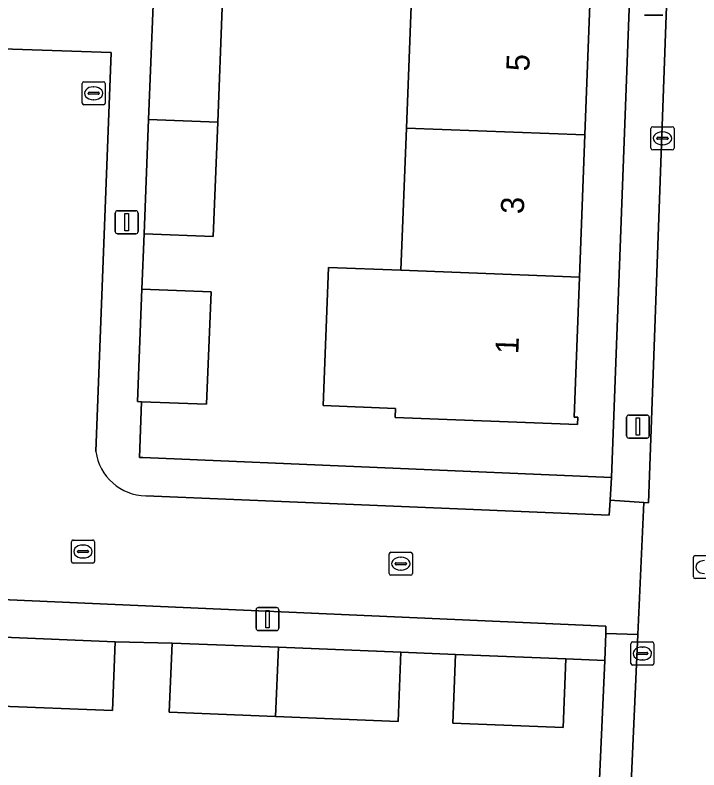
# Model space of a CAD drawing. Extents: x 161354 to 162026, y 386504 to 387460.
# Drawn here: x 161596.34 to 161626.01, y 387313.91 to 387346.64 of the extents above; entities that cross this region are included whole.
import ezdxf

# ---------------------------------------------------------------- set-up
doc = ezdxf.new("R2010")
doc.units = 0
for name, color, linetype in [('IMGEO_Erf', 7, 'Continuous'), ('IMGEO_Kolk', 7, 'Continuous'), ('IMGEO_Lichtmast', 7, 'Continuous'), ('IMGEO_Pand', 7, 'Continuous'), ('IMGEO_Pand_nummerreeks', 7, 'Continuous'), ('IMGEO_Rijbaan_lokaal_open', 7, 'Continuous'), ('IMGEO_Rioolput', 7, 'Continuous'), ('IMGEO_Voetpad_open', 7, 'Continuous')]:
    doc.layers.add(name, color=color, linetype=linetype)

msp = doc.modelspace()

# ---------------------------------------------------------------- linework, layer by layer
at = {"layer": 'IMGEO_Erf'}
for points in [[(161605.332, 387346.967), (161605.135, 387342), (161604.938, 387337.043), (161601.94, 387337.162), (161601.845, 387334.754), (161604.843, 387334.635), (161604.65, 387329.767), (161601.832, 387329.878), (161601.736, 387327.465), (161601.89, 387327.458), (161622.224, 387326.585), (161624.174, 387378.353)], [(161621.299, 387347.492), (161621.065, 387341.443), (161620.827, 387335.281), (161620.592, 387329.209), (161620.755, 387329.203), (161620.743, 387328.887), (161612.837, 387329.193), (161612.852, 387329.589), (161609.713, 387329.71), (161609.945, 387335.701), (161613.084, 387335.58), (161613.322, 387341.742), (161613.556, 387347.791)], [(161620.975, 387297.434), (161621.926, 387318.66), (161620.233, 387318.735), (161620.116, 387315.756), (161615.334, 387315.944), (161615.451, 387318.923), (161613.078, 387319.021), (161612.959, 387316.017), (161607.644, 387316.229), (161603.034, 387316.412), (161603.153, 387319.416), (161600.682, 387319.474), (161600.563, 387316.49), (161595.361, 387316.697)]]:
    msp.add_lwpolyline(points, dxfattribs=at)
at = {"layer": 'IMGEO_Kolk'}
for p, q in [((161599.253, 387342.825), (161599.253, 387343.677)), ((161599.328, 387343.751), (161600.18, 387343.751)), ((161599.741, 387343.531), (161599.766, 387343.531)), ((161600.254, 387343.677), (161600.254, 387342.825)), ((161599.512, 387343.245), (161599.512, 387343.257)), ((161599.95, 387343.208), (161599.552, 387343.208)), ((161599.555, 387343.294), (161599.953, 387343.294)), ((161599.996, 387343.257), (161599.996, 387343.245)), ((161599.764, 387342.971), (161599.739, 387342.971)), ((161600.18, 387342.751), (161599.328, 387342.751)), ((161623.93, 387340.872), (161623.93, 387341.724)), ((161624.005, 387341.798), (161624.857, 387341.798)), ((161624.418, 387341.578), (161624.443, 387341.578)), ((161624.931, 387341.724), (161624.931, 387340.872)), ((161624.189, 387341.292), (161624.189, 387341.304)), ((161624.627, 387341.255), (161624.229, 387341.255)), ((161624.232, 387341.341), (161624.63, 387341.341)), ((161624.673, 387341.304), (161624.673, 387341.292)), ((161624.441, 387341.018), (161624.416, 387341.018)), ((161624.857, 387340.798), (161624.005, 387340.798)), ((161598.789, 387322.956), (161598.789, 387323.808)), ((161598.864, 387323.882), (161599.716, 387323.882)), ((161599.277, 387323.662), (161599.302, 387323.662)), ((161599.79, 387323.808), (161599.79, 387322.956)), ((161599.048, 387323.376), (161599.048, 387323.388)), ((161599.486, 387323.339), (161599.088, 387323.339)), ((161599.091, 387323.425), (161599.489, 387323.425)), ((161599.532, 387323.388), (161599.532, 387323.376)), ((161612.577, 387322.428), (161612.577, 387323.28)), ((161612.652, 387323.354), (161613.504, 387323.354)), ((161613.578, 387323.28), (161613.578, 387322.428)), ((161599.3, 387323.102), (161599.275, 387323.102)), ((161613.065, 387323.134), (161613.09, 387323.134)), ((161599.716, 387322.882), (161598.864, 387322.882)), ((161612.836, 387322.848), (161612.836, 387322.86)), ((161613.274, 387322.811), (161612.876, 387322.811)), ((161612.879, 387322.897), (161613.277, 387322.897)), ((161613.32, 387322.86), (161613.32, 387322.848)), ((161613.504, 387322.354), (161612.652, 387322.354)), ((161613.088, 387322.574), (161613.063, 387322.574)), ((161623.058, 387318.534), (161623.058, 387319.386)), ((161623.133, 387319.46), (161623.985, 387319.46)), ((161624.059, 387319.386), (161624.059, 387318.534)), ((161623.36, 387319.003), (161623.758, 387319.003)), ((161623.546, 387319.24), (161623.571, 387319.24)), ((161623.317, 387318.954), (161623.317, 387318.966)), ((161623.755, 387318.917), (161623.357, 387318.917)), ((161623.569, 387318.68), (161623.544, 387318.68)), ((161623.801, 387318.966), (161623.801, 387318.954)), ((161623.985, 387318.46), (161623.133, 387318.46))]:
    msp.add_line(p, q, dxfattribs=at)
for points in [[(161599.253, 387342.825), (161599.253, 387343.677)], [(161599.328, 387343.751), (161600.18, 387343.751)], [(161600.254, 387343.677), (161600.254, 387342.825)], [(161600.18, 387342.751), (161599.328, 387342.751)], [(161623.93, 387340.872), (161623.93, 387341.724)], [(161624.005, 387341.798), (161624.857, 387341.798)], [(161624.931, 387341.724), (161624.931, 387340.872)], [(161624.857, 387340.798), (161624.005, 387340.798)], [(161598.789, 387322.956), (161598.789, 387323.808)], [(161598.864, 387323.882), (161599.716, 387323.882)], [(161599.79, 387323.808), (161599.79, 387322.956)], [(161612.577, 387322.428), (161612.577, 387323.28)], [(161612.652, 387323.354), (161613.504, 387323.354)], [(161613.578, 387323.28), (161613.578, 387322.428)], [(161599.716, 387322.882), (161598.864, 387322.882)], [(161613.504, 387322.354), (161612.652, 387322.354)], [(161623.058, 387318.534), (161623.058, 387319.386)], [(161623.133, 387319.46), (161623.985, 387319.46)], [(161624.059, 387319.386), (161624.059, 387318.534)], [(161623.985, 387318.46), (161623.133, 387318.46)]]:
    msp.add_lwpolyline(points, dxfattribs=at)
for centre, radius, start, end in [((161599.33, 387343.675), 0.0765, 91.552, 178.448), ((161599.33, 387343.675), 0.0765, 91.552, 178.448), ((161600.178, 387343.675), 0.0765, 1.552, 88.448), ((161600.178, 387343.675), 0.0765, 1.552, 88.448), ((161599.552, 387343.254), 0.0403, 85.8775, 175.7526), ((161599.549, 387343.244), 0.0366, 178.938, 274.7102), ((161599.953, 387343.251), 0.043, 264.8664, 352.4533), ((161599.957, 387343.256), 0.0386, 1.7309, 96.639), ((161599.33, 387342.827), 0.0765, 181.552, 268.448), ((161599.33, 387342.827), 0.0765, 181.552, 268.448), ((161600.178, 387342.827), 0.0765, 271.552, 358.448), ((161600.178, 387342.827), 0.0765, 271.552, 358.448), ((161624.007, 387341.722), 0.0765, 91.552, 178.448), ((161624.007, 387341.722), 0.0765, 91.552, 178.448), ((161624.855, 387341.722), 0.0765, 1.552, 88.448), ((161624.855, 387341.722), 0.0765, 1.552, 88.448), ((161624.229, 387341.301), 0.0403, 85.8775, 175.7526), ((161624.226, 387341.291), 0.0366, 178.938, 274.7102), ((161624.63, 387341.298), 0.043, 264.8664, 352.4533), ((161624.634, 387341.303), 0.0386, 1.7309, 96.639), ((161624.007, 387340.874), 0.0765, 181.552, 268.448), ((161624.007, 387340.874), 0.0765, 181.552, 268.448), ((161624.855, 387340.874), 0.0765, 271.552, 358.448), ((161624.855, 387340.874), 0.0765, 271.552, 358.448), ((161598.866, 387323.806), 0.0765, 91.552, 178.448), ((161598.866, 387323.806), 0.0765, 91.552, 178.448), ((161599.714, 387323.806), 0.0765, 1.552, 88.448), ((161599.714, 387323.806), 0.0765, 1.552, 88.448), ((161599.088, 387323.385), 0.0403, 85.8775, 175.7526), ((161599.085, 387323.375), 0.0366, 178.938, 274.7102), ((161599.489, 387323.382), 0.043, 264.8664, 352.4533), ((161599.493, 387323.387), 0.0386, 1.7309, 96.639), ((161612.654, 387323.278), 0.0765, 91.552, 178.448), ((161612.654, 387323.278), 0.0765, 91.552, 178.448), ((161613.502, 387323.278), 0.0765, 1.552, 88.448), ((161613.502, 387323.278), 0.0765, 1.552, 88.448), ((161598.866, 387322.958), 0.0765, 181.552, 268.448), ((161598.866, 387322.958), 0.0765, 181.552, 268.448), ((161599.714, 387322.958), 0.0765, 271.552, 358.448), ((161599.714, 387322.958), 0.0765, 271.552, 358.448), ((161612.876, 387322.857), 0.0403, 85.8775, 175.7526), ((161612.873, 387322.847), 0.0366, 178.938, 274.7102), ((161613.277, 387322.854), 0.043, 264.8664, 352.4533), ((161613.281, 387322.859), 0.0386, 1.7309, 96.639), ((161612.654, 387322.43), 0.0765, 181.552, 268.448), ((161612.654, 387322.43), 0.0765, 181.552, 268.448), ((161613.502, 387322.43), 0.0765, 271.552, 358.448), ((161613.502, 387322.43), 0.0765, 271.552, 358.448), ((161623.135, 387319.384), 0.0765, 91.552, 178.448), ((161623.135, 387319.384), 0.0765, 91.552, 178.448), ((161623.983, 387319.384), 0.0765, 1.552, 88.448), ((161623.983, 387319.384), 0.0765, 1.552, 88.448), ((161623.357, 387318.963), 0.0403, 85.8775, 175.7526), ((161623.762, 387318.965), 0.0386, 1.7309, 96.639), ((161623.354, 387318.953), 0.0366, 178.938, 274.7102), ((161623.758, 387318.96), 0.043, 264.8664, 352.4533), ((161623.135, 387318.536), 0.0765, 181.552, 268.448), ((161623.135, 387318.536), 0.0765, 181.552, 268.448), ((161623.983, 387318.536), 0.0765, 271.552, 358.448), ((161623.983, 387318.536), 0.0765, 271.552, 358.448)]:
    msp.add_arc(centre, radius, start, end, dxfattribs=at)
for centre, major_axis, ratio, start_param, end_param in [((161599.74, 387343.251), (-0.387, 0.002), 0.722429, 4.712389, 7.853982), ((161599.765, 387343.251), (-0.39, 0.002), 0.717154, 1.570796, 4.712389), ((161624.417, 387341.298), (-0.387, 0.002), 0.722429, 4.712389, 7.853982), ((161624.442, 387341.298), (-0.39, 0.002), 0.717154, 1.570796, 4.712389), ((161599.276, 387323.382), (-0.387, 0.002), 0.722429, 4.712389, 7.853982), ((161599.301, 387323.382), (-0.39, 0.002), 0.717154, 1.570796, 4.712389), ((161613.064, 387322.854), (-0.387, 0.002), 0.722429, 4.712389, 7.853982), ((161613.089, 387322.854), (-0.39, 0.002), 0.717154, 1.570796, 4.712389), ((161623.545, 387318.96), (-0.387, 0.002), 0.722429, 4.712389, 7.853982), ((161623.57, 387318.96), (-0.39, 0.002), 0.717154, 1.570796, 4.712389)]:
    msp.add_ellipse(centre, major_axis=major_axis, ratio=ratio, start_param=start_param, end_param=end_param, dxfattribs=at)
at = {"layer": 'IMGEO_Lichtmast'}
for p, q in [((161624.446, 387346.64), (161623.656, 387346.64)), ((161623.656, 387346.64), (161624.446, 387346.64)), ((161600.69, 387337.259), (161600.69, 387338.059)), ((161600.69, 387338.059), (161600.69, 387337.259)), ((161600.79, 387338.159), (161601.58, 387338.159)), ((161601.58, 387338.159), (161600.79, 387338.159)), ((161601.68, 387338.059), (161601.68, 387337.259)), ((161601.68, 387337.259), (161601.68, 387338.059)), ((161601.58, 387337.159), (161600.79, 387337.159)), ((161600.79, 387337.159), (161601.58, 387337.159)), ((161622.869, 387328.401), (161622.869, 387329.201)), ((161622.869, 387329.201), (161622.869, 387328.401)), ((161622.969, 387329.301), (161623.759, 387329.301)), ((161623.759, 387329.301), (161622.969, 387329.301)), ((161623.859, 387329.201), (161623.859, 387328.401)), ((161623.859, 387328.401), (161623.859, 387329.201)), ((161623.759, 387328.301), (161622.969, 387328.301)), ((161622.969, 387328.301), (161623.759, 387328.301)), ((161606.896, 387320.954), (161607.686, 387320.954)), ((161607.686, 387320.954), (161606.896, 387320.954)), ((161606.796, 387320.054), (161606.796, 387320.854)), ((161606.796, 387320.854), (161606.796, 387320.054)), ((161607.786, 387320.854), (161607.786, 387320.054)), ((161607.786, 387320.054), (161607.786, 387320.854)), ((161607.686, 387319.954), (161606.896, 387319.954)), ((161606.896, 387319.954), (161607.686, 387319.954))]:
    msp.add_line(p, q, dxfattribs=at)
for points in [[(161601.11, 387338.034), (161601.26, 387338.034), (161601.26, 387337.284), (161601.11, 387337.284), (161601.11, 387338.034)], [(161623.289, 387329.176), (161623.439, 387329.176), (161623.439, 387328.426), (161623.289, 387328.426), (161623.289, 387329.176)], [(161607.216, 387320.829), (161607.366, 387320.829), (161607.366, 387320.079), (161607.216, 387320.079), (161607.216, 387320.829)]]:
    msp.add_lwpolyline(points, dxfattribs=at)
for centre, start, end in [((161600.79, 387338.059), 90, 180), ((161600.79, 387338.059), 90, 180), ((161601.58, 387338.059), 0, 90), ((161601.58, 387338.059), 360, 90), ((161600.79, 387337.259), 180, 270), ((161600.79, 387337.259), 180, 270), ((161601.58, 387337.259), 270, 0), ((161601.58, 387337.259), 270, 0), ((161622.969, 387329.201), 90, 180), ((161622.969, 387329.201), 90, 180), ((161623.759, 387329.201), 0, 90), ((161623.759, 387329.201), 360, 90), ((161622.969, 387328.401), 180, 270), ((161622.969, 387328.401), 180, 270), ((161623.759, 387328.401), 270, 0), ((161623.759, 387328.401), 270, 0), ((161606.896, 387320.854), 90, 180), ((161606.896, 387320.854), 90, 180), ((161607.686, 387320.854), 0, 90), ((161607.686, 387320.854), 360, 90), ((161606.896, 387320.054), 180, 270), ((161606.896, 387320.054), 180, 270), ((161607.686, 387320.054), 270, 0), ((161607.686, 387320.054), 270, 0)]:
    msp.add_arc(centre, 0.1, start, end, dxfattribs=at)
at = {"layer": 'IMGEO_Pand'}
for points in [[(161621.065, 387341.443), (161621.299, 387347.492), (161613.556, 387347.791), (161613.322, 387341.742)], [(161602.334, 387347.085), (161602.137, 387342.119), (161605.135, 387342), (161605.332, 387346.967)], [(161605.135, 387342), (161602.137, 387342.119), (161601.94, 387337.162), (161604.938, 387337.043)], [(161620.827, 387335.281), (161621.065, 387341.443), (161613.322, 387341.742), (161613.084, 387335.58)], [(161620.827, 387335.281), (161613.084, 387335.58), (161609.945, 387335.701), (161609.713, 387329.71), (161612.852, 387329.589), (161612.837, 387329.193), (161620.743, 387328.887), (161620.755, 387329.203), (161620.592, 387329.209)], [(161601.845, 387334.754), (161601.652, 387329.885), (161601.832, 387329.878), (161604.65, 387329.767), (161604.843, 387334.635)], [(161595.361, 387316.697), (161600.563, 387316.49), (161600.682, 387319.474), (161595.48, 387319.682)], [(161607.764, 387319.233), (161603.153, 387319.416), (161603.034, 387316.412), (161607.644, 387316.229)], [(161607.644, 387316.229), (161612.959, 387316.017), (161613.078, 387319.021), (161607.764, 387319.233)], [(161615.334, 387315.944), (161620.116, 387315.756), (161620.233, 387318.735), (161615.451, 387318.923)]]:
    msp.add_lwpolyline(points, close=True, dxfattribs=at)
at = {"layer": 'IMGEO_Rijbaan_lokaal_open'}
for points in [[(161626.029, 387382.638), (161625.968, 387382.493), (161625.921, 387382.343), (161625.888, 387382.189), (161625.868, 387382.033), (161625.863, 387381.875), (161625.866, 387381.784), (161625.777, 387379.325), (161623.822, 387325.494), (161623.615, 387325.508), (161623.359, 387319.788), (161622.795, 387307.197), (161622.567, 387299.583), (161622.494, 387298.537), (161627.477, 387298.242)], [(161599.845, 387327.719), (161600.506, 387345.024), (161592.371, 387345.293), (161592.274, 387342.66), (161592.164, 387339.636), (161592.053, 387336.612), (161591.942, 387333.587), (161591.831, 387330.562), (161591.72, 387327.538), (161591.61, 387324.514), (161591.499, 387321.489), (161621.972, 387320.147), (161621.97, 387319.829), (161623.359, 387319.788), (161623.615, 387325.508)], [(161623.615, 387325.508), (161622.159, 387325.608), (161622.111, 387324.962), (161602.02, 387325.792)]]:
    msp.add_lwpolyline(points, dxfattribs=at)
msp.add_arc((161602.067, 387328.036), 2.244, 188.1195, 268.8001, dxfattribs=at)
at = {"layer": 'IMGEO_Rioolput'}
for p, q in [((161625.772, 387322.281), (161625.772, 387323.133)), ((161625.847, 387323.207), (161626.699, 387323.207)), ((161626.699, 387322.207), (161625.847, 387322.207))]:
    msp.add_line(p, q, dxfattribs=at)
for points in [[(161625.772, 387322.281), (161625.772, 387323.133)], [(161625.847, 387323.207), (161626.699, 387323.207)], [(161626.699, 387322.207), (161625.847, 387322.207)]]:
    msp.add_lwpolyline(points, dxfattribs=at)
for centre, start, end in [((161625.849, 387323.131), 91.552, 178.448), ((161625.849, 387323.131), 91.552, 178.448), ((161625.849, 387322.283), 181.552, 268.448), ((161625.849, 387322.283), 181.552, 268.448)]:
    msp.add_arc(centre, 0.0765, start, end, dxfattribs=at)
msp.add_ellipse((161626.259, 387322.707), major_axis=(-0.387, 0.002), ratio=0.722429, start_param=4.712389, end_param=7.853982, dxfattribs=at)
at = {"layer": 'IMGEO_Voetpad_open'}
for points in [[(161625.777, 387379.325), (161624.213, 387379.383), (161624.174, 387378.353), (161622.224, 387326.585), (161622.159, 387325.608), (161623.615, 387325.508), (161623.822, 387325.494)], [(161621.97, 387319.829), (161621.972, 387320.147), (161591.499, 387321.489), (161585.537, 387321.707), (161577.492, 387322.012), (161574.816, 387322.114), (161570.762, 387322.251), (161569.279, 387322.31), (161569.217, 387320.842), (161570.779, 387320.783), (161575.652, 387320.575), (161578.769, 387320.365), (161583.64, 387320.143), (161588.639, 387319.915), (161590.808, 387319.868), (161591.446, 387319.843), (161595.48, 387319.682), (161600.682, 387319.474), (161603.153, 387319.416), (161607.764, 387319.233), (161613.078, 387319.021), (161615.451, 387318.923), (161620.233, 387318.735), (161621.926, 387318.66)]]:
    msp.add_lwpolyline(points, close=True, dxfattribs=at)
for points in [[(161622.224, 387326.585), (161601.89, 387327.458), (161601.736, 387327.465), (161601.832, 387329.878), (161601.652, 387329.885), (161601.845, 387334.754), (161601.94, 387337.162), (161602.137, 387342.119), (161602.334, 387347.085), (161602.367, 387347.926), (161600.873, 387347.98), (161597.875, 387348.086), (161589.731, 387348.35), (161584.995, 387348.522), (161584.886, 387345.951), (161586.427, 387345.903), (161592.385, 387345.685), (161592.371, 387345.293), (161600.506, 387345.024), (161599.845, 387327.719)], [(161602.02, 387325.792), (161622.111, 387324.962), (161622.159, 387325.608), (161622.224, 387326.585)], [(161623.359, 387319.788), (161621.97, 387319.829), (161621.926, 387318.66), (161620.975, 387297.434), (161620.97, 387297.358), (161620.95, 387297.212), (161620.918, 387297.068), (161620.873, 387296.928), (161620.815, 387296.793), (161620.746, 387296.663), (161620.665, 387296.54), (161620.573, 387296.424), (161620.472, 387296.317), (161620.361, 387296.22), (161620.243, 387296.133), (161620.116, 387296.057), (161619.984, 387295.992), (161619.846, 387295.94), (161619.705, 387295.9), (161619.56, 387295.873), (161619.413, 387295.859), (161619.266, 387295.858), (161622.172, 387295.803)], [(161622.459, 387297.418), (161622.494, 387298.537), (161622.567, 387299.583), (161622.795, 387307.197), (161623.359, 387319.788)]]:
    msp.add_lwpolyline(points, dxfattribs=at)
msp.add_arc((161602.067, 387328.036), 2.244, 188.1195, 268.8001, dxfattribs=at)

# ---------------------------------------------------------------- texts
at = {"layer": 'IMGEO_Pand_nummerreeks'}
for s, rotation, p in [('5', 87.7854, (161618.649, 387344.192)), ('3', 87.7854, (161618.41, 387338.001)), ('1', 87.7829, (161618.175, 387331.926))]:
    msp.add_text(s, height=1, rotation=rotation, dxfattribs=at).set_placement(p)

doc.saveas('drawing.dxf')
